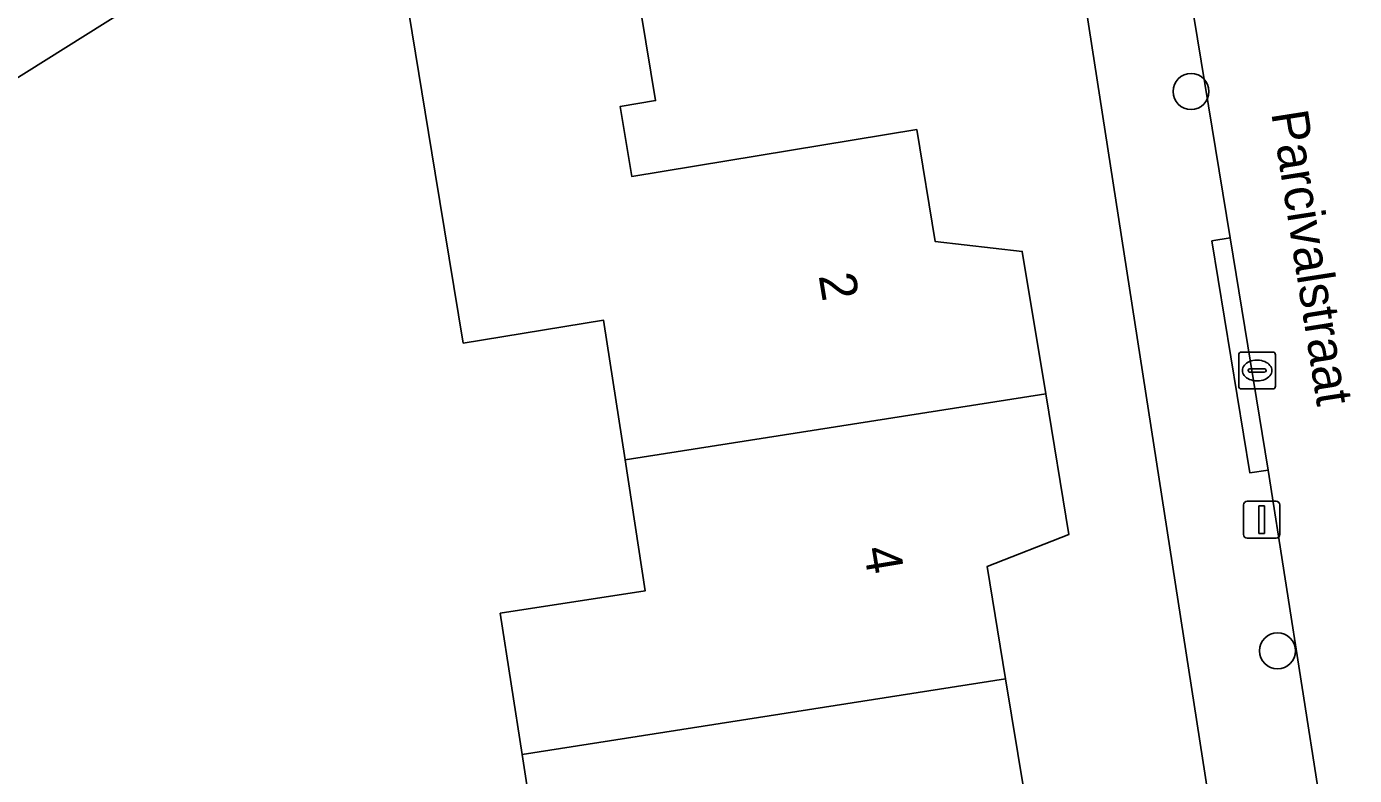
# Model space of a CAD drawing. Extents: x 160077 to 160948, y 386481 to 387498.
# Drawn here: x 160412.23 to 160448.36, y 387167.98 to 387188.34 of the extents above; entities that cross this region are included whole.
import ezdxf

# ---------------------------------------------------------------- set-up
doc = ezdxf.new("R2010")
doc.units = 0
for name, color, linetype in [('IMGEO_Boom', 7, 'Continuous'), ('IMGEO_Erf', 7, 'Continuous'), ('IMGEO_Kolk', 7, 'Continuous'), ('IMGEO_Lichtmast', 7, 'Continuous'), ('IMGEO_Openbare_ruimte_label', 7, 'Continuous'), ('IMGEO_Pand', 7, 'Continuous'), ('IMGEO_Pand_nummerreeks', 7, 'Continuous'), ('IMGEO_Rijbaan_lokaal_open', 7, 'Continuous'), ('IMGEO_Voetpad_open', 7, 'Continuous')]:
    doc.layers.add(name, color=color, linetype=linetype)

msp = doc.modelspace()

# ---------------------------------------------------------------- linework, layer by layer
at = {"layer": 'IMGEO_Boom'}
for centre in [(160443.914, 387186.575), (160446.266, 387171.366)]:
    msp.add_circle(centre, 0.489, dxfattribs=at)
at = {"layer": 'IMGEO_Erf'}
for points in [[(160434.703, 387201.197), (160401.513, 387180.392), (160401.953, 387177.717), (160402.467, 387174.596), (160403.91, 387174.738), (160404.077, 387173.036), (160402.745, 387172.905), (160402.843, 387172.309), (160398.056, 387169.267)], [(160389.598, 387150.682), (160389.931, 387148.86), (160390.592, 387146.738), (160392.013, 387143.711), (160406.951, 387119.747), (160406.038, 387125.066), (160409.218, 387125.612), (160410.167, 387120.084), (160407.072, 387119.553), (160412.74, 387110.46), (160432.671, 387113.564), (160452.281, 387116.619), (160452.082, 387117.899), (160451.862, 387119.314), (160440.112, 387194.954)], [(160428.691, 387190.302), (160429.345, 387186.329), (160428.384, 387186.171), (160428.697, 387184.265), (160436.45, 387185.54), (160436.95, 387182.499), (160439.323, 387182.227), (160439.96, 387178.352), (160440.589, 387174.53), (160438.363, 387173.659), (160438.866, 387170.603), (160439.361, 387167.592)], [(160426.277, 387164.905), (160425.713, 387168.547), (160425.118, 387172.391), (160429.065, 387173.003), (160428.514, 387176.563), (160427.926, 387180.361), (160424.111, 387179.734), (160423.351, 387184.357), (160422.539, 387189.29)]]:
    msp.add_lwpolyline(points, dxfattribs=at)
at = {"layer": 'IMGEO_Kolk'}
for p, q in [((160445.213, 387178.564), (160445.213, 387179.416)), ((160445.288, 387179.49), (160446.14, 387179.49)), ((160446.214, 387179.416), (160446.214, 387178.564)), ((160445.472, 387178.984), (160445.472, 387178.996)), ((160445.515, 387179.033), (160445.913, 387179.033)), ((160445.701, 387179.27), (160445.726, 387179.27)), ((160445.956, 387178.996), (160445.956, 387178.984)), ((160445.91, 387178.947), (160445.512, 387178.947)), ((160445.724, 387178.71), (160445.699, 387178.71)), ((160446.14, 387178.49), (160445.288, 387178.49))]:
    msp.add_line(p, q, dxfattribs=at)
for points in [[(160445.213, 387178.564), (160445.213, 387179.416)], [(160445.288, 387179.49), (160446.14, 387179.49)], [(160446.214, 387179.416), (160446.214, 387178.564)], [(160446.14, 387178.49), (160445.288, 387178.49)]]:
    msp.add_lwpolyline(points, dxfattribs=at)
for centre, radius, start, end in [((160445.29, 387179.414), 0.0765, 91.552, 178.448), ((160445.29, 387179.414), 0.0765, 91.552, 178.448), ((160446.138, 387179.414), 0.0765, 1.552, 88.448), ((160446.138, 387179.414), 0.0765, 1.552, 88.448), ((160445.512, 387178.993), 0.0403, 85.8775, 175.7526), ((160445.509, 387178.983), 0.0366, 178.938, 274.7102), ((160445.913, 387178.99), 0.043, 264.8664, 352.4533), ((160445.917, 387178.995), 0.0386, 1.7309, 96.639), ((160445.29, 387178.566), 0.0765, 181.552, 268.448), ((160445.29, 387178.566), 0.0765, 181.552, 268.448), ((160446.138, 387178.566), 0.0765, 271.552, 358.448), ((160446.138, 387178.566), 0.0765, 271.552, 358.448)]:
    msp.add_arc(centre, radius, start, end, dxfattribs=at)
for centre, major_axis, ratio, start_param, end_param in [((160445.7, 387178.99), (-0.387, 0.002), 0.722429, 4.712389, 7.853982), ((160445.725, 387178.99), (-0.39, 0.002), 0.717154, 1.570796, 4.712389)]:
    msp.add_ellipse(centre, major_axis=major_axis, ratio=ratio, start_param=start_param, end_param=end_param, dxfattribs=at)
at = {"layer": 'IMGEO_Lichtmast'}
for p, q in [((160445.442, 387175.433), (160446.232, 387175.433)), ((160446.232, 387175.433), (160445.442, 387175.433)), ((160445.342, 387174.533), (160445.342, 387175.333)), ((160445.342, 387175.333), (160445.342, 387174.533)), ((160446.332, 387175.333), (160446.332, 387174.533)), ((160446.332, 387174.533), (160446.332, 387175.333)), ((160446.232, 387174.433), (160445.442, 387174.433)), ((160445.442, 387174.433), (160446.232, 387174.433))]:
    msp.add_line(p, q, dxfattribs=at)
msp.add_lwpolyline([(160445.762, 387175.308), (160445.912, 387175.308), (160445.912, 387174.558), (160445.762, 387174.558), (160445.762, 387175.308)], dxfattribs=at)
for centre, start, end in [((160445.442, 387175.333), 90, 180), ((160445.442, 387175.333), 90, 180), ((160446.232, 387175.333), 0, 90), ((160446.232, 387175.333), 360, 90), ((160445.442, 387174.533), 180, 270), ((160445.442, 387174.533), 180, 270), ((160446.232, 387174.533), 270, 0), ((160446.232, 387174.533), 270, 0)]:
    msp.add_arc(centre, 0.1, start, end, dxfattribs=at)
at = {"layer": 'IMGEO_Pand'}
for points in [[(160436.45, 387185.54), (160428.697, 387184.265), (160428.384, 387186.171), (160429.345, 387186.329), (160428.691, 387190.302), (160427.683, 387190.136), (160427.201, 387193.067), (160423.792, 387192.507), (160424.093, 387190.671), (160422.359, 387190.386), (160422.539, 387189.29), (160423.351, 387184.357), (160424.111, 387179.734), (160427.926, 387180.361), (160428.514, 387176.563), (160439.96, 387178.352), (160439.323, 387182.227), (160436.95, 387182.499)], [(160428.514, 387176.563), (160429.065, 387173.003), (160425.118, 387172.391), (160425.713, 387168.547), (160438.866, 387170.603), (160438.363, 387173.659), (160440.589, 387174.53), (160439.96, 387178.352)], [(160441.637, 387167.426), (160439.361, 387167.592), (160438.866, 387170.603), (160425.713, 387168.547), (160426.277, 387164.905), (160427.281, 387165.06), (160427.862, 387161.305), (160430.804, 387161.765), (160442.273, 387163.558)]]:
    msp.add_lwpolyline(points, close=True, dxfattribs=at)
at = {"layer": 'IMGEO_Rijbaan_lokaal_open'}
msp.add_lwpolyline([(160456.269, 387142.466), (160452.642, 387166.52), (160451.698, 387172.524), (160451.124, 387176.171), (160448.647, 387191.915), (160447.856, 387196.313), (160447.484, 387198.268), (160447.442, 387198.531), (160447.437, 387198.56), (160442.512, 387197.622), (160444.978, 387182.595), (160446.013, 387176.282), (160447.401, 387167.413), (160448.319, 387161.471), (160449.654, 387152.837), (160450.551, 387147.034), (160451.402, 387141.525)], dxfattribs=at)
at = {"layer": 'IMGEO_Voetpad_open'}
for points in [[(160393.871, 387175.601), (160401.513, 387180.392), (160434.703, 387201.197)], [(160451.402, 387141.525), (160450.551, 387147.034), (160450.057, 387146.957), (160449.16, 387152.761), (160449.654, 387152.837), (160448.319, 387161.471), (160447.825, 387161.394), (160446.907, 387167.336), (160447.401, 387167.413), (160446.013, 387176.282), (160445.519, 387176.206), (160444.484, 387182.514), (160444.978, 387182.595), (160442.512, 387197.622)], [(160439.602, 387197.252), (160440.112, 387194.954), (160451.862, 387119.314), (160453.744, 387119.63), (160453.264, 387123.077), (160454.373, 387123.247), (160453.032, 387132.259), (160451.773, 387132.109), (160450.991, 387137.444), (160452.121, 387137.644), (160451.783, 387139.996)]]:
    msp.add_lwpolyline(points, dxfattribs=at)
msp.add_lwpolyline([(160444.978, 387182.595), (160444.484, 387182.514), (160445.519, 387176.206), (160446.013, 387176.282)], close=True, dxfattribs=at)

# ---------------------------------------------------------------- texts
at = {"layer": 'IMGEO_Openbare_ruimte_label'}
msp.add_text('Parcivalstraat', height=1, rotation=278.916, dxfattribs=at).set_placement((160446.095, 387185.994))
at = {"layer": 'IMGEO_Pand_nummerreeks'}
for s, rotation, p in [('2', 279.339, (160433.779, 387181.569)), ('4', 279.337, (160435, 387174.143))]:
    msp.add_text(s, height=1, rotation=rotation, dxfattribs=at).set_placement(p)

doc.saveas('drawing.dxf')
